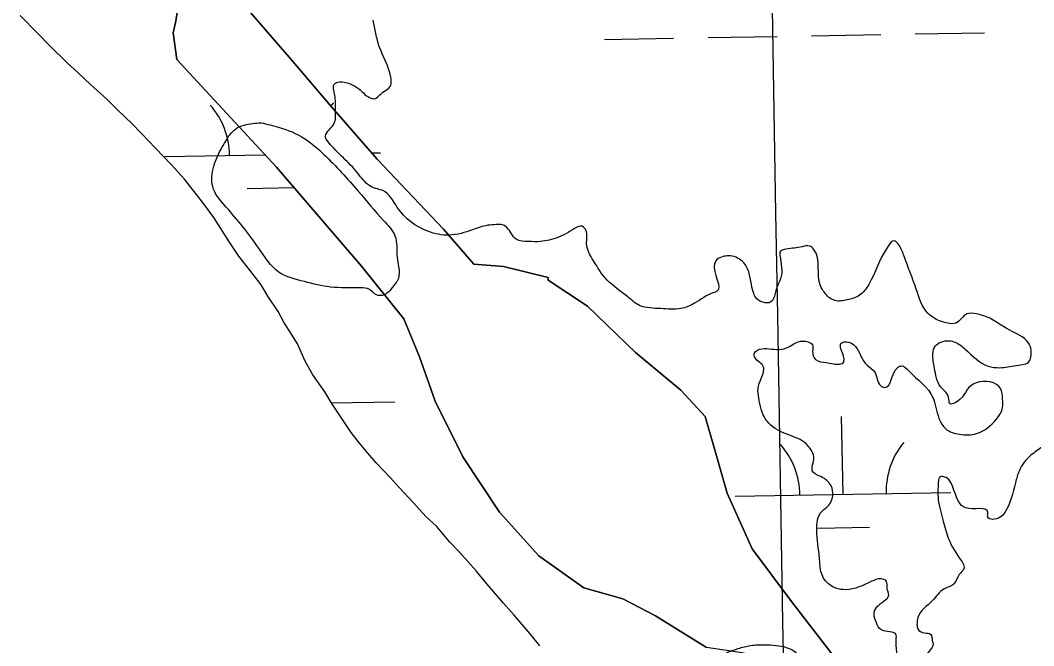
# Model space of a CAD drawing. Extents: x 3892998 to 3931244, y 278583 to 304547.
# Drawn here: x 3902156.1 to 3902625.5, y 288166.4 to 288456.1 of the extents above; entities that cross this region are included whole.
import ezdxf

# ---------------------------------------------------------------- set-up
doc = ezdxf.new("R2010")
doc.units = 0
for name, color, linetype in [('V-GRID-MAJR', 7, 'Continuous'), ('V-RIVR-EDGE', 7, 'Continuous'), ('V-TOPO-SHOR', 7, 'Continuous'), ('V-WETL-SWMP', 7, 'Continuous')]:
    doc.layers.add(name, color=color, linetype=linetype)

msp = doc.modelspace()

# ---------------------------------------------------------------- linework, layer by layer
at = {"layer": 'V-GRID-MAJR'}
msp.add_spline([(3902578.647, 284107.213), (3902475.546, 290165.246), (3902372.4110000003, 296225.205), (3902269.2770000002, 302285.157), (3902269.244, 302287.088)], degree=3, dxfattribs=at)
at = {"layer": 'V-RIVR-EDGE'}
for points in [[(3902530.6360118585, 288327.672133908), (3902526.741894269, 288333.00992167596), (3902523.5871783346, 288350.0678303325), (3902521.8146495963, 288351.4930556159), (3902518.2616871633, 288351.1466304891), (3902510.799675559, 288350.0994501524), (3902507.954494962, 288348.68564313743), (3902507.9509816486, 288347.2648094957), (3902508.2789618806, 288336.252470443), (3902506.8502232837, 288333.05910806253), (3902502.923607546, 288325.2541846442), (3902501.1475654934, 288325.25857628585), (3902497.24466462, 288327.0442799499), (3902495.8299792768, 288329.53425213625), (3902493.0164185, 288340.90794789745), (3902490.5387429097, 288344.4661803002), (3902484.15113982, 288346.96844908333), (3902481.6638026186, 288346.61938897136), (3902478.818622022, 288345.20558195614), (3902477.7486051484, 288343.4321748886), (3902478.426523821, 288330.2877070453), (3902477.3600202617, 288329.93513362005), (3902468.467513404, 288324.98417408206), (3902462.067613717, 288322.5135251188), (3902452.8321950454, 288322.53636165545), (3902442.889872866, 288323.9817884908), (3902437.5714083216, 288327.9022559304), (3902428.0001044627, 288335.74055582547), (3902421.628311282, 288344.63657599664), (3902418.450758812, 288352.4590659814), (3902418.111360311, 288358.8536956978), (3902417.049248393, 288360.27716432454), (3902409.9389318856, 288357.8082720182), (3902401.049938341, 288354.278146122), (3902397.1408891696, 288353.5773909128), (3902391.4575546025, 288353.59144416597), (3902385.776855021, 288354.6711226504), (3902381.5275290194, 288360.00978874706), (3902378.68937505, 288361.4376490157), (3902376.558124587, 288361.4429189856), (3902372.6499537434, 288361.0973721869), (3902365.5405155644, 288358.9836882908), (3902354.878114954, 288356.52357926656), (3902344.9366711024, 288358.32421451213), (3902330.755562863, 288369.3708083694), (3902324.0259262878, 288377.2020816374), (3902321.5412240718, 288377.9186467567), (3902317.9926532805, 288379.34826368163), (3902312.324250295, 288385.40085991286), (3902298.861463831, 288399.6425728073), (3902297.4476568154, 288402.48775340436), (3902299.2307254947, 288405.3250290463), (3902301.725967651, 288408.87096485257), (3902302.096107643, 288414.9086295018), (3902301.7567091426, 288421.3032592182), (3902301.7698840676, 288426.63138537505), (3902303.192474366, 288427.33828888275), (3902308.874052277, 288426.61381880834), (3902312.7760748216, 288424.472906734), (3902319.1584079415, 288419.83938748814), (3902320.579241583, 288419.83587417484), (3902322.7148836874, 288421.60664625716), (3902327.698341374, 288425.8568505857), (3902327.7080029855, 288429.76414310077), (3902322.4150099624, 288443.98565444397), (3902319.6032058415, 288456.0697670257)], [(3902251.5440873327, 288369.56667558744), (3902245.5266242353, 288378.1066090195), (3902244.826747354, 288382.3708666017), (3902246.9817126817, 288391.9562237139), (3902251.264415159, 288400.11547721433), (3902255.8961777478, 288405.78739351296), (3902259.807861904, 288407.5537739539), (3902267.6250819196, 288408.60007596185)], [(3902267.6250819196, 288408.60007596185), (3902276.1448138, 288406.44774561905), (3902287.499186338, 288401.4467213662), (3902296.7161601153, 288393.96450820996), (3902312.658378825, 288376.8749797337), (3902324.3468798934, 288363.3480753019), (3902329.657439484, 288356.2307321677), (3902330.6984715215, 288346.2822616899), (3902330.6712433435, 288335.270800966), (3902329.602104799, 288333.85260230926), (3902324.616890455, 288328.8919811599), (3902321.064806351, 288328.90076444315), (3902317.8740789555, 288331.39512827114), (3902313.613334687, 288332.116085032), (3902299.761085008, 288332.50554824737), (3902287.6901473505, 288335.0218702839), (3902275.978809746, 288339.31335604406), (3902266.41628917, 288350.7037400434), (3902251.5440873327, 288369.56667558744)], [(3902525.037360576, 288218.2811184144), (3902526.8371174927, 288227.86735385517), (3902531.1101583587, 288232.11931484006), (3902532.5432885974, 288237.0887192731), (3902531.132994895, 288241.3547335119), (3902526.5240688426, 288244.9182358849), (3902522.9781330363, 288247.4134780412), (3902522.983403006, 288249.54472850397), (3902523.704359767, 288253.80547277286), (3902521.937979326, 288257.71715692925), (3902520.1672072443, 288259.85279903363), (3902511.6527453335, 288264.1363798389), (3902502.785709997, 288269.4864642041), (3902499.2494358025, 288275.8889988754), (3902498.1969854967, 288281.2197600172), (3902497.852317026, 288285.4831392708), (3902499.284568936, 288290.0973352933), (3902500.358099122, 288293.2915760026), (3902500.363369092, 288295.4228264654), (3902496.466616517, 288299.69498900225), (3902496.116678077, 288301.8271177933), (3902497.5410250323, 288303.24443812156), (3902506.4221136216, 288303.5776883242), (3902511.041579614, 288304.27668687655), (3902516.3767323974, 288307.10517923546), (3902520.994441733, 288307.093760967), (3902523.122178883, 288305.6676573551), (3902523.115152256, 288302.8259900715), (3902524.526324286, 288298.91518424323), (3902529.495728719, 288297.4820540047), (3902534.822098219, 288296.7584622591), (3902537.3103137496, 288297.46273078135), (3902537.6699138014, 288299.2378945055), (3902536.2604984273, 288303.8591171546), (3902536.2666467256, 288306.3455760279), (3902539.820487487, 288307.04720956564), (3902543.012093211, 288304.90805414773), (3902548.319139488, 288296.36987737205), (3902551.8633186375, 288293.16421839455), (3902554.6891760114, 288286.76344037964), (3902556.463461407, 288286.0486319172), (3902562.5248409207, 288295.26911900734), (3902564.3026396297, 288295.9751441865), (3902567.4942453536, 288293.83598876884), (3902578.8301729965, 288281.3755878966), (3902581.6481254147, 288271.7779341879), (3902584.832704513, 288266.79711148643), (3902591.2203076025, 288264.2948427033), (3902599.035770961, 288264.6307278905), (3902608.2878778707, 288271.35685115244), (3902611.1427200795, 288276.6779506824), (3902611.152381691, 288280.58524319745), (3902610.099053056, 288285.5607959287), (3902608.327402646, 288287.3412296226), (3902596.2485600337, 288286.66067596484), (3902589.1250686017, 288278.8636575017), (3902586.6377314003, 288278.51459738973), (3902586.2877929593, 288280.64672618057), (3902582.3945536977, 288286.33972235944), (3902579.5739662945, 288294.87175083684), (3902578.880237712, 288301.62246729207), (3902579.954646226, 288305.17191641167), (3902582.4454967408, 288306.9418101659), (3902586.3545459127, 288307.64256537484), (3902589.1944565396, 288306.9251219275), (3902593.8042609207, 288303.7168279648), (3902604.4411900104, 288295.87589308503), (3902609.7675595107, 288295.1523013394), (3902617.5847795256, 288296.1986033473), (3902623.6285924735, 288298.31492222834), (3902624.345157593, 288300.79962444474), (3902624.3513058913, 288303.28608331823), (3902622.9392555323, 288306.84168073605), (3902614.428306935, 288312.5460951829), (3902602.012700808, 288319.32579647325), (3902598.81758177, 288320.044118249), (3902594.555080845, 288320.05465818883), (3902589.5716231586, 288315.80445386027), (3902585.6643306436, 288315.81411547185), (3902582.8244200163, 288316.5315589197), (3902576.4403302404, 288320.4546613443), (3902571.1394322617, 288331.4792969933), (3902565.493865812, 288346.76731189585), (3902563.0205818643, 288352.10158635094), (3902560.8937230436, 288353.88289837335), (3902558.045907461, 288351.4034661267), (3902549.121780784, 288333.6650038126), (3902544.8469832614, 288328.70262600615), (3902539.158378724, 288326.58542879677), (3902533.474165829, 288326.2442736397), (3902530.6360118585, 288327.672133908)], [(3902812.5557633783, 287849.21679417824), (3902808.309950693, 287855.97629391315), (3902807.2592570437, 287862.01747187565), (3902806.2050500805, 287866.63781619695), (3902790.9425067, 287871.29329365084), (3902774.616094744, 287876.66182291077), (3902764.3343740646, 287884.5018794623), (3902755.134088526, 287898.7330524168), (3902752.3214060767, 287910.4619565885), (3902754.132581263, 287924.6659013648), (3902753.787912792, 287928.9292806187), (3902752.376740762, 287932.840086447), (3902749.1763517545, 287931.42715776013), (3902738.505167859, 287925.41496463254), (3902731.7588430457, 287926.49727810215), (3902723.9574329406, 287931.84472748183), (3902708.7133344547, 287943.9595815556), (3902684.962679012, 287963.55489212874), (3902661.2164152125, 287984.9262447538), (3902638.895376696, 288008.07012611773), (3902632.5200702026, 288015.54531264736), (3902628.263717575, 288018.0423114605), (3902623.9994599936, 288017.3424345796), (3902609.755112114, 288002.81402288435), (3902600.8520653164, 287993.6005624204), (3902597.29558957, 287991.83330365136), (3902590.5466297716, 287991.8499918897), (3902583.8055749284, 287995.0635558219), (3902569.2683799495, 288005.755819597), (3902543.745195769, 288026.7763554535), (3902524.964823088, 288045.29374419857), (3902496.9727466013, 288073.42459656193), (3902476.429506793, 288097.27450310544), (3902469.3674983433, 288114.3420733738), (3902467.270502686, 288128.20047135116), (3902468.002877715, 288137.07892495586), (3902469.092217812, 288146.666917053), (3902473.374920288, 288154.82617055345), (3902479.428394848, 288160.8497819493), (3902488.6743534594, 288165.0894463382), (3902494.36120134, 288166.4962267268), (3902501.111039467, 288166.8347468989), (3902511.4085700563, 288165.38844173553), (3902515.6640443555, 288162.5362345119), (3902515.654382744, 288158.62894199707), (3902516.7006847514, 288150.81172198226), (3902521.3052191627, 288145.472177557), (3902534.064615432, 288134.0738886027), (3902556.7417406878, 288111.2843373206), (3902571.983204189, 288098.10385801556), (3902580.8493611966, 288092.39856524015), (3902582.617498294, 288089.1972979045), (3902586.146745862, 288079.95309594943), (3902590.7556719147, 288076.3895935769), (3902595.3733812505, 288076.37817530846), (3902599.9919689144, 288076.7219654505), (3902617.7778609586, 288086.979092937), (3902624.1821522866, 288091.22578395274), (3902628.088566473, 288090.86091393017), (3902632.3528240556, 288091.5607908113), (3902634.136771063, 288094.753274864), (3902636.2697781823, 288095.45842171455), (3902643.0178596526, 288095.0865250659), (3902659.349541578, 288091.8492462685), (3902667.871908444, 288090.76254115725), (3902672.4861044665, 288089.3302892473), (3902672.479956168, 288086.843830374), (3902674.246336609, 288082.9321462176), (3902678.1536291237, 288082.92248460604), (3902683.8395986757, 288083.9740565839), (3902687.0505276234, 288089.64948619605), (3902691.6770202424, 288093.1901520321), (3902697.0069030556, 288093.8873939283), (3902706.2396867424, 288092.79893216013), (3902715.1146270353, 288090.6457234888), (3902719.378884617, 288091.3456003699), (3902723.294960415, 288094.88802286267), (3902728.63977481, 288101.6238077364), (3902732.225235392, 288115.1129440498), (3902734.7222342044, 288119.3692966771), (3902738.2804666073, 288121.8469722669), (3902745.029426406, 288121.83028402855), (3902757.082797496, 288112.2097937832), (3902776.2377018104, 288101.5061117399), (3902785.4599455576, 288096.15514904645), (3902790.426715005, 288093.65639357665), (3902797.1747964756, 288093.284496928), (3902801.7977757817, 288095.40432912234), (3902806.428660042, 288100.7210370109), (3902812.4847695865, 288107.8102736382), (3902813.5574214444, 288110.6493059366), (3902804.696534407, 288118.48584917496), (3902800.091121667, 288123.4701851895), (3902799.74469654, 288127.02314762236), (3902801.8803386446, 288128.7939197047), (3902807.2110997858, 288129.8463700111), (3902813.603972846, 288129.47535169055), (3902816.429830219, 288123.07457367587), (3902819.6205576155, 288120.5802098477), (3902824.9469271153, 288119.8566181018), (3902826.0169439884, 288121.6300251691), (3902823.5506866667, 288129.805966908), (3902824.26549513, 288131.5802523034), (3902829.239291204, 288131.92316411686), (3902831.7152101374, 288127.65451489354), (3902834.5542424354, 288126.58186303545), (3902840.9479938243, 288126.56605312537), (3902846.6313283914, 288126.5519998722), (3902851.9629678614, 288127.95965858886), (3902855.8781653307, 288131.1468726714), (3902863.7094385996, 288137.8765092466), (3902865.8626472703, 288146.751449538), (3902866.237178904, 288154.5651562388), (3902866.2477188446, 288158.82765716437), (3902873.729053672, 288167.68942253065), (3902877.646886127, 288171.9422618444), (3902879.7860415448, 288175.1338675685), (3902879.0852863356, 288179.04291673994), (3902877.311879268, 288180.11293361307), (3902874.825420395, 288180.11908191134), (3902860.2460656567, 288173.76134198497), (3902852.073637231, 288172.71591830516), (3902835.7287803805, 288170.62507094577), (3902828.250958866, 288163.18413922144), (3902822.915806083, 288160.35564686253), (3902811.549136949, 288160.3837533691), (3902804.8080821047, 288163.5973173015), (3902802.3295281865, 288166.8003412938), (3902802.3391897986, 288170.70763380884), (3902802.3444597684, 288172.8388842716), (3902799.878202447, 288181.0148260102), (3902799.8904990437, 288185.98774375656), (3902800.611455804, 288190.248488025), (3902800.262395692, 288192.7358252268), (3902798.497771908, 288197.357926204), (3902792.8179506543, 288198.7928130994), (3902792.4680122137, 288200.92494189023), (3902792.476795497, 288204.4770259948), (3902795.321976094, 288205.8908330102), (3902810.946754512, 288204.076144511), (3902813.794570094, 288206.5555767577), (3902814.5146485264, 288210.46111261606), (3902813.8112583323, 288213.30453655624), (3902807.777985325, 288215.45071860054), (3902802.097285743, 288216.5303970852), (3902797.4909946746, 288221.1595246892), (3902796.0771876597, 288224.0047052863), (3902796.096510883, 288231.8192903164), (3902795.752720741, 288236.43787798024), (3902792.918080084, 288239.2865718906), (3902789.0116658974, 288239.65144191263), (3902781.1768793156, 288231.50097169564), (3902772.287885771, 288227.9708457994), (3902768.383228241, 288229.04613264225), (3902767.6824730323, 288232.95518181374), (3902766.6282660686, 288237.5755261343), (3902764.5005289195, 288239.0016297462), (3902761.308923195, 288241.1407851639), (3902758.1111691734, 288240.7934817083), (3902746.7286901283, 288234.42783682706), (3902744.2422312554, 288234.43398512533), (3902742.1206424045, 288238.3465476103), (3902742.126790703, 288240.8330064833), (3902747.105856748, 288243.3071687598), (3902749.245012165, 288246.4987744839), (3902749.256430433, 288251.11648381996), (3902748.5556752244, 288255.0255329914), (3902745.72981785, 288261.4263110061), (3902741.838335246, 288267.82972400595), (3902735.8068188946, 288270.68632287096), (3902728.3456856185, 288269.9943509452), (3902723.3727678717, 288270.00664754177), (3902718.053424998, 288273.5719065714), (3902709.538963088, 288277.8554873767), (3902697.1180869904, 288282.5039382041), (3902692.1337509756, 288277.89852546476), (3902686.44426811, 288275.4261198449), (3902681.114385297, 288274.72887794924), (3902672.586748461, 288273.6843325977), (3902664.415198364, 288272.99411732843), (3902659.0923421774, 288275.13854271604), (3902657.32947505, 288280.47106051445), (3902654.85179946, 288284.0292929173), (3902650.5892985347, 288284.03983285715), (3902640.26805308, 288275.8955109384), (3902639.195401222, 288273.05647863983), (3902640.609208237, 288270.211298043), (3902640.5995466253, 288266.304005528), (3902638.8173562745, 288263.8219382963), (3902633.839168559, 288261.70298443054), (3902629.568762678, 288258.5166486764), (3902624.23097491, 288254.62253108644), (3902618.885282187, 288247.53153780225), (3902617.095186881, 288241.8525948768), (3902612.08801433, 288228.0117634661), (3902609.951493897, 288225.8857829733), (3902604.26815933, 288225.8998362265), (3902604.2734292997, 288228.03108668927), (3902593.977655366, 288230.18780867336), (3902590.7878062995, 288233.03738091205), (3902583.3574145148, 288244.77770335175), (3902582.6469976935, 288244.7794600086), (3902581.2147457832, 288240.16526398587), (3902581.2024491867, 288235.1923462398), (3902583.3091064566, 288225.241240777), (3902585.7744854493, 288216.71009062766), (3902591.078896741, 288207.10628862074), (3902593.197850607, 288202.1281009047), (3902591.059573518, 288199.2917035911), (3902588.5625747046, 288195.0353509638), (3902583.9387170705, 288192.560310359), (3902578.597415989, 288187.24535912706), (3902571.829132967, 288179.4474623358), (3902571.466019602, 288176.2514649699), (3902571.815958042, 288174.11933617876), (3902575.008442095, 288172.3353891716), (3902577.8483527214, 288171.617945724), (3902578.551742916, 288168.7745217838), (3902578.9034380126, 288167.35280981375), (3902576.7625259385, 288163.45078726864), (3902565.0230818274, 288156.37560389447), (3902564.3152999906, 288157.44298578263), (3902561.85958261, 288169.8814284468), (3902561.863095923, 288171.3022620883), (3902554.7650760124, 288173.8062875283), (3902552.641730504, 288177.00843319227), (3902551.585766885, 288180.9183606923), (3902553.0153838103, 288184.4669314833), (3902558.356684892, 288189.78188271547), (3902557.654173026, 288192.9805150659), (3902557.3068695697, 288196.17826908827), (3902555.533462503, 288197.2482859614), (3902550.5579097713, 288196.19495732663), (3902538.4711622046, 288192.3175279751), (3902533.855209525, 288193.03936306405), (3902529.5997352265, 288195.8915702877), (3902527.8298414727, 288198.3824208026), (3902526.4256960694, 288205.1348939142), (3902525.037360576, 288218.2811184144)]]:
    msp.add_spline(points, degree=3, dxfattribs=at)
at = {"layer": 'V-TOPO-SHOR'}
for points in [[(3902631.0300000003, 287995.755), (3902544.134, 288088.72000000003), (3902510.569, 288120.99), (3902503.4420000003, 288134.57300000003), (3902504.65, 288142.828), (3902511.347, 288151.192), (3902511.2120000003, 288158.049), (3902490.531, 288163.132), (3902474.018, 288165.551), (3902450.4050000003, 288180.18), (3902435.156, 288188.114), (3902417.217, 288193.248), (3902396.348, 288207.93), (3902378.113, 288228.154), (3902361.143, 288253.889), (3902348.2860000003, 288279.706), (3902341.023, 288300.145), (3902333.8140000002, 288317.84), (3902314.129, 288342.152), (3902274.807, 288388.029), (3902228.5470000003, 288437.886), (3902226.933, 288450.202), (3902228.199, 288455.718), (3902229.407, 288463.973)], [(3902259.6070000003, 288463.195), (3902280.667, 288438.912), (3902300.328, 288415.972), (3902321.3850000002, 288391.689), (3902352.207, 288359.365), (3902366.247, 288343.176), (3902379.989, 288342.074), (3902400.671, 288336.993), (3902400.698, 288335.621), (3902418.772, 288323.628), (3902441.148, 288302.114), (3902462.0700000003, 288284.689), (3902473.285, 288272.561), (3902477.699, 288257.553), (3902483.589, 288237.09), (3902495.074, 288211.246), (3902513.389, 288186.907), (3902537.326, 288155.821), (3902559.973, 288120.591), (3902586.544, 288095.044), (3902618.736, 288062.74700000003), (3902655.234, 288020.929)]]:
    msp.add_lwpolyline(points, dxfattribs=at)
at = {"layer": 'V-WETL-SWMP'}
for p, q in [((3902229.407012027, 288463.97299147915), (3902228.198011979, 288455.71699151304)), ((3902280.667011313, 288438.9119919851), (3902259.6080117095, 288463.1949917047)), ((3902164.1900532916, 288449.902962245), (3902156.1000534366, 288458.30996214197)), ((3902228.198011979, 288455.71699151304), (3902226.934011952, 288450.20299153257)), ((3902169.990053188, 288444.0129623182), (3902164.1900532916, 288449.902962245)), ((3902226.9340119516, 288450.20299153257), (3902228.5480118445, 288437.88599160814)), ((3902426.6941130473, 288447.2309372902), (3902458.6893196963, 288447.7847794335)), ((3902474.6869230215, 288448.0617005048), (3902506.6821296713, 288448.6155426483)), ((3902522.6797329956, 288448.8924637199), (3902554.674939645, 288449.44630586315)), ((3902570.6725429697, 288449.7232269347), (3902602.6677496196, 288450.277069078)), ((3902177.742053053, 288436.5609624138), (3902169.990053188, 288444.0129623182)), ((3902228.5480118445, 288437.88599160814), (3902274.807011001, 288388.02899220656)), ((3902300.3270109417, 288415.9729922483), (3902280.6670113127, 288438.9119919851)), ((3902182.959052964, 288431.77996247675), (3902177.742053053, 288436.5609624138)), ((3902188.589052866, 288426.36696254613), (3902182.959052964, 288431.77996247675)), ((3902196.250052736, 288419.47296263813), (3902188.589052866, 288426.36696254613)), ((3902201.07005265, 288414.52496269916), (3902196.250052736, 288419.47296263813)), ((3902207.921052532, 288408.09496278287), (3902201.07005265, 288414.52496269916)), ((3902321.386010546, 288391.68899252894), (3902300.3270109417, 288415.9729922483)), ((3902212.330052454, 288403.69896283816), (3902207.921052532, 288408.09496278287)), ((3902218.7890523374, 288396.86096292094), (3902212.330052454, 288403.69896283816)), ((3902226.064052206, 288389.2389630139), (3902218.789052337, 288396.86096292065)), ((3902318.849003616, 288394.6145197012), (3902322.9960003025, 288394.68630487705)), ((3902223.010979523, 288392.9555481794), (3902269.4894977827, 288393.7600987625)), ((3902352.20800999, 288359.36499292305), (3902321.386010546, 288391.68899252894)), ((3902232.2010520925, 288382.474963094), (3902226.064052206, 288389.2389630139)), ((3902274.807011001, 288388.02899220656), (3902314.128010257, 288342.150992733)), ((3902240.4970519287, 288371.7509632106), (3902232.2010520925, 288382.474963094)), ((3902261.2723603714, 288378.18454713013), (3902282.923247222, 288378.5593274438)), ((3902245.7590518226, 288364.7289632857), (3902240.4970519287, 288371.7509632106)), ((3902253.0270516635, 288353.344963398), (3902245.7590518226, 288364.7289632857)), ((3902366.247009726, 288343.1759931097), (3902352.20800999, 288359.36499292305)), ((3902257.397051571, 288346.86596346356), (3902253.0270516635, 288353.344963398)), ((3902264.212051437, 288338.1939635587), (3902257.397051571, 288346.86596346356)), ((3902379.989009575, 288342.07399321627), (3902366.247009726, 288343.1759931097)), ((3902267.668051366, 288333.4589636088), (3902264.212051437, 288338.1939635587)), ((3902314.128010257, 288342.150992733), (3902333.815009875, 288317.83999300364)), ((3902400.671009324, 288336.9929933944), (3902379.989009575, 288342.0739932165)), ((3902400.6980093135, 288335.6209934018), (3902400.6710093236, 288336.9929933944)), ((3902418.7710090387, 288323.62799359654), (3902400.6980093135, 288335.6209934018)), ((3902270.8110512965, 288328.3169636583), (3902267.6680513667, 288333.4589636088)), ((3902275.5150511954, 288321.1249637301), (3902270.8110512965, 288328.3169636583)), ((3902278.2520511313, 288316.2959637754), (3902275.5150511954, 288321.1249637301)), ((3902441.147008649, 288302.1139938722), (3902418.7710090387, 288323.62799359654)), ((3902281.7250510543, 288310.67996383), (3902278.2520511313, 288316.2959637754)), ((3902333.815009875, 288317.83999300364), (3902341.024009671, 288300.14499314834)), ((3902284.455050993, 288306.1709638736), (3902281.7250510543, 288310.67996383)), ((3902288.053050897, 288298.2359639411), (3902284.455050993, 288306.1709638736)), ((3902462.0710083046, 288284.6889941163), (3902441.147008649, 288302.1139938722)), ((3902291.6220508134, 288291.8219640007), (3902288.053050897, 288298.2359639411)), ((3902341.024009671, 288300.14499314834), (3902348.2860094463, 288279.70699330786)), ((3902297.2190506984, 288284.006964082), (3902291.6220508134, 288291.8219640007)), ((3902300.367050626, 288278.624964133), (3902297.2190506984, 288284.006964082)), ((3902473.2860081, 288272.55999426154), (3902462.0710083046, 288284.6889941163)), ((3902300.2394642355, 288278.8430930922), (3902329.5851586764, 288279.35107175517)), ((3902305.067050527, 288271.6729642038), (3902300.367050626, 288278.624964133)), ((3902348.2860094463, 288279.70699330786), (3902361.1420091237, 288253.8899935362)), ((3902477.698007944, 288257.5539943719), (3902473.2860081, 288272.55999426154)), ((3902537.20176505, 288236.50799287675), (3902536.5786929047, 288272.50260044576)), ((3902309.4370504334, 288265.19396426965), (3902305.067050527, 288271.6729642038)), ((3902313.2990503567, 288260.146964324), (3902309.4370504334, 288265.19396426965)), ((3902317.0730502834, 288255.49796437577), (3902313.2990503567, 288260.146964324)), ((3902321.0020502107, 288251.09196442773), (3902317.0730502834, 288255.49796437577)), ((3902361.1420091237, 288253.8899935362), (3902378.1130087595, 288228.1539937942)), ((3902483.588007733, 288237.0889945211), (3902477.698007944, 288257.5539943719)), ((3902327.379050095, 288244.33296450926), (3902321.0020502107, 288251.09196442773)), ((3902331.716050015, 288239.534964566), (3902327.379050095, 288244.33296450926)), ((3902338.093049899, 288232.775964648), (3902331.716050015, 288239.534964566)), ((3902495.073007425, 288211.24499473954), (3902483.588007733, 288237.0889945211)), ((3902487.2092546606, 288235.64261452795), (3902587.19427544, 288237.37337122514)), ((3902344.0690497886, 288226.0889647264), (3902338.093049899, 288232.775964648)), ((3902348.8780497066, 288221.6999647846), (3902344.0690497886, 288226.0889647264)), ((3902378.1130087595, 288228.1539937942), (3902396.3480084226, 288207.9309940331)), ((3902355.0260495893, 288214.3759648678), (3902348.8780497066, 288221.6999647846)), ((3902525.4706355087, 288220.8716134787), (3902549.467040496, 288221.2869950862)), ((3902359.522049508, 288209.6609649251), (3902355.0260495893, 288214.3759648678)), ((3902367.297049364, 288201.0079650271), (3902359.522049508, 288209.6609649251)), ((3902396.3480084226, 288207.9309940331), (3902417.2180080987, 288193.24799426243)), ((3902513.389007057, 288186.9069950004), (3902495.073007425, 288211.24499473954)), ((3902372.21604927, 288195.1009650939), (3902367.297049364, 288201.0079650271)), ((3902379.999049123, 288186.0479651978), (3902372.21604927, 288195.1009650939)), ((3902417.2180080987, 288193.24799426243), (3902435.1560078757, 288188.1129944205)), ((3902435.1560078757, 288188.1129944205), (3902450.4050076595, 288180.1799945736)), ((3902384.911049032, 288180.5409652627), (3902379.999049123, 288186.0479651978)), ((3902537.3260065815, 288155.8199953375), (3902513.389007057, 288186.9069950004)), ((3902392.286048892, 288171.8799653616), (3902384.911049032, 288180.5409652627)), ((3902450.4050076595, 288180.1799945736), (3902474.0180073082, 288165.55099482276)), ((3902396.7970488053, 288166.36496542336), (3902392.286048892, 288171.8799653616))]:
    msp.add_line(p, q, dxfattribs=at)
for centre, radius, start, end in [((3902217.760611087, 288393.3395377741), 35.24628790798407, 0.21987999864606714, 41.7635383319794), ((3902328.22993337, 288395.25177940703), 35.24628790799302, 140.21987699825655, 143.22049574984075), ((3902481.958886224, 288236.02660412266), 35.24628790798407, 0.21987999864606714, 41.7635383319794), ((3902592.4282085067, 288237.9388457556), 35.24628790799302, 140.21987699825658, 181.7635353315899)]:
    msp.add_arc(centre, radius, start, end, dxfattribs=at)

doc.saveas('drawing.dxf')
